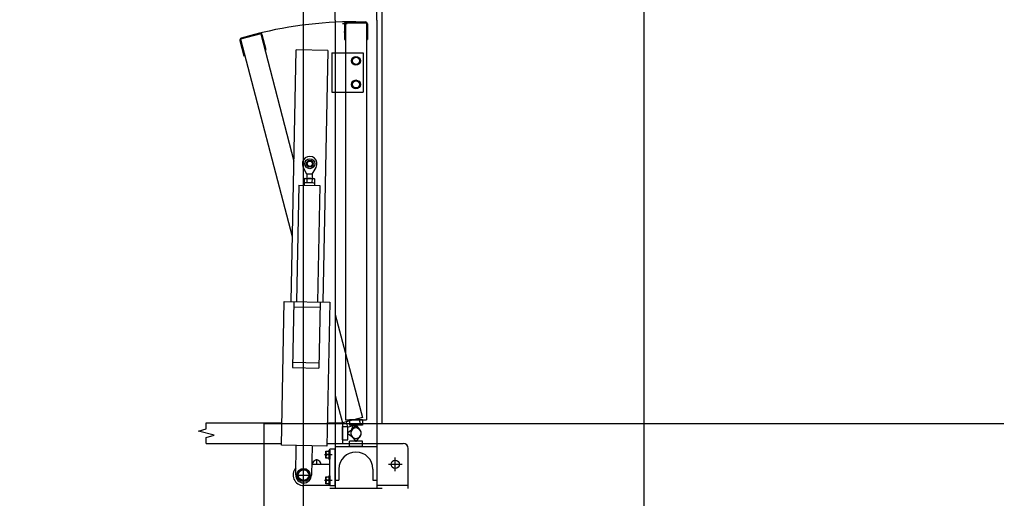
# Model space of a CAD drawing. Extents: x -264205 to -263659, y -1242401 to -1241986.
# Drawn here: x -263909.585 to -263907.72, y -1242125.575 to -1242124.66 of the extents above; entities that cross this region are included whole.
import ezdxf

# ---------------------------------------------------------------- set-up
doc = ezdxf.new("R2010")
doc.units = 0
for name, color, linetype in [('HESCON_OSI_STAVBY_KFA', 7, 'Continuous'), ('PROJEKT_OBRUBNIKY_KOMUNIKACIE', 7, 'Continuous'), ('SITUACIA_DSP_2D', 7, 'Continuous')]:
    doc.layers.add(name, color=color, linetype=linetype)

msp = doc.modelspace()

# ---------------------------------------------------------------- linework, layer by layer
at = {"layer": 'HESCON_OSI_STAVBY_KFA'}
msp.add_line((-263908.3928, -1242083.2372), (-263908.3928, -1242246.7072), dxfattribs=at)
at = {"layer": 'PROJEKT_OBRUBNIKY_KOMUNIKACIE'}
for points in [[(-263794.8928, -1242227.3822), (-263808.9678, -1242241.4572), (-263894.9678, -1242241.4572), (-263909.0427, -1242227.3822), (-263909.0427, -1242196.3327), (-263914.1428, -1242196.3327), (-263914.1428, -1242132.4327), (-263909.0427, -1242132.4327), (-263909.0427, -1242101.3822), (-263894.9678, -1242087.3072), (-263808.9678, -1242087.3072), (-263794.8928, -1242101.3822), (-263794.8928, -1242227.3822)], [(-263909.0428, -1242125.4323), (-263902.3428, -1242125.4323), (-263902.3428, -1242104.4822), (-263902.1123, -1242103.927), (-263898.5404, -1242100.3551), (-263895.9949, -1242097.8096), (-263892.4231, -1242094.2377), (-263891.8678, -1242094.0072), (-263812.0711, -1242094.0072), (-263811.5125, -1242094.2377), (-263801.8233, -1242103.9269), (-263801.5927, -1242104.4822), (-263801.5927, -1242224.2823), (-263801.8238, -1242224.838), (-263805.3924, -1242228.4067)]]:
    msp.add_lwpolyline(points, dxfattribs=at)
at = {"layer": 'SITUACIA_DSP_2D'}
for p, q in [((-263909.0428, -1242132.4327), (-263909.0428, -1242101.3822)), ((-263908.8928, -1242125.4322), (-263908.8928, -1242101.7691)), ((-263908.9827, -1242124.6617), (-263908.9827, -1242123.7672)), ((-263908.9027, -1242124.6617), (-263908.9027, -1242123.7672)), ((-263908.9827, -1242124.6617), (-263908.9827, -1242125.5562)), ((-263908.9607, -1242124.6647), (-263908.9247, -1242124.6647)), ((-263908.9027, -1242124.6617), (-263908.9027, -1242125.5562)), ((-263908.9597, -1242124.6685), (-263908.9687, -1242124.6685)), ((-263908.9657, -1242124.6837), (-263908.9627, -1242124.6837)), ((-263908.9647, -1242124.6687), (-263908.9647, -1242124.6987)), ((-263908.9627, -1242124.6667), (-263908.9627, -1242125.4252)), ((-263908.9627, -1242124.6667), (-263908.9227, -1242124.6667)), ((-263908.9227, -1242124.6667), (-263908.9227, -1242125.4252)), ((-263908.9207, -1242124.6687), (-263908.9207, -1242124.6987)), ((-263909.1644, -1242124.7006), (-263909.1567, -1242124.7296)), ((-263909.1244, -1242124.6878), (-263909.163, -1242124.6981)), ((-263909.163, -1242124.6981), (-263909.0642, -1242125.0747)), ((-263909.1268, -1242124.6864), (-263909.1616, -1242124.6957)), ((-263909.1244, -1242124.6878), (-263909.0613, -1242124.9309)), ((-263909.1142, -1242124.7182), (-263909.1219, -1242124.6892)), ((-263908.9647, -1242124.6987), (-263908.9627, -1242124.6987)), ((-263908.9227, -1242124.6987), (-263908.9207, -1242124.6987)), ((-263909.1161, -1242124.7187), (-263909.1142, -1242124.7182)), ((-263909.0667, -1242125.1991), (-263909.0571, -1242124.7182)), ((-263908.9961, -1242124.7194), (-263909.0571, -1242124.7182)), ((-263908.9961, -1242124.7194), (-263909.0057, -1242125.2003)), ((-263909.1567, -1242124.7296), (-263909.1547, -1242124.729)), ((-263908.9887, -1242124.7242), (-263908.9827, -1242124.7242)), ((-263908.9887, -1242124.7242), (-263908.9887, -1242124.7992)), ((-263908.9827, -1242124.7242), (-263908.9287, -1242124.7242)), ((-263908.9495, -1242124.7352), (-263908.9427, -1242124.7313)), ((-263908.9495, -1242124.7431), (-263908.9495, -1242124.7352)), ((-263908.9427, -1242124.7313), (-263908.9359, -1242124.7352)), ((-263908.9359, -1242124.7352), (-263908.9359, -1242124.7431)), ((-263908.9287, -1242124.7242), (-263908.9287, -1242124.7992)), ((-263908.9427, -1242124.747), (-263908.9495, -1242124.7431)), ((-263908.9359, -1242124.7431), (-263908.9427, -1242124.747)), ((-263908.9495, -1242124.7802), (-263908.9427, -1242124.7763)), ((-263908.9427, -1242124.7763), (-263908.9359, -1242124.7802)), ((-263908.9495, -1242124.7881), (-263908.9495, -1242124.7802)), ((-263908.9427, -1242124.792), (-263908.9495, -1242124.7881)), ((-263908.9359, -1242124.7881), (-263908.9427, -1242124.792)), ((-263908.9359, -1242124.7802), (-263908.9359, -1242124.7881)), ((-263908.9887, -1242124.7992), (-263908.9827, -1242124.7992)), ((-263908.9827, -1242124.7992), (-263908.9287, -1242124.7992)), ((-263909.0363, -1242124.9557), (-263909.0433, -1242124.9423)), ((-263909.0263, -1242124.9559), (-263909.0188, -1242124.9428)), ((-263909.04, -1242124.9638), (-263909.0413, -1242124.9645)), ((-263909.04, -1242124.9638), (-263909.023, -1242124.9641)), ((-263909.0363, -1242124.9557), (-263909.0365, -1242124.9638)), ((-263909.0263, -1242124.9559), (-263909.0363, -1242124.9557)), ((-263909.0263, -1242124.9559), (-263909.0265, -1242124.964)), ((-263909.023, -1242124.9641), (-263909.0217, -1242124.9649)), ((-263909.0517, -1242124.9765), (-263909.0562, -1242125.1993)), ((-263909.0517, -1242124.9765), (-263909.0117, -1242124.9773)), ((-263909.0416, -1242124.9717), (-263909.0417, -1242124.9767)), ((-263909.0416, -1242124.9717), (-263909.0216, -1242124.9721)), ((-263909.0413, -1242124.9645), (-263909.0414, -1242124.971)), ((-263909.0401, -1242124.9718), (-263909.0414, -1242124.971)), ((-263909.0401, -1242124.9718), (-263909.0231, -1242124.9721)), ((-263909.0364, -1242124.9646), (-263909.0365, -1242124.9711)), ((-263909.0266, -1242124.9648), (-263909.0267, -1242124.9713)), ((-263909.0231, -1242124.9721), (-263909.0218, -1242124.9714)), ((-263909.0217, -1242124.9649), (-263909.0218, -1242124.9714)), ((-263909.0216, -1242124.9721), (-263909.0217, -1242124.9771)), ((-263909.0117, -1242124.9773), (-263909.0162, -1242125.2001)), ((-263909.0851, -1242125.4738), (-263909.0796, -1242125.1989)), ((-263909.0796, -1242125.1989), (-263908.9927, -1242125.2006)), ((-263909.0612, -1242125.1992), (-263909.0637, -1242125.3253)), ((-263909.0112, -1242125.2002), (-263909.0137, -1242125.3263)), ((-263908.9927, -1242125.2006), (-263908.9981, -1242125.4755)), ((-263909.0614, -1242125.2092), (-263909.0114, -1242125.2102)), ((-263908.9827, -1242125.2241), (-263908.93, -1242125.4209)), ((-263909.0635, -1242125.3153), (-263909.0135, -1242125.3163)), ((-263909.0637, -1242125.3253), (-263909.0137, -1242125.3263)), ((-263908.9827, -1242125.3787), (-263908.9687, -1242125.4312)), ((-263908.93, -1242125.4209), (-263908.9687, -1242125.4312)), ((-263908.9627, -1242125.4252), (-263908.9227, -1242125.4252)), ((-263908.9614, -1242125.4293), (-263908.9588, -1242125.4389)), ((-263908.9552, -1242125.4252), (-263908.9552, -1242125.4352)), ((-263908.9302, -1242125.4252), (-263908.9552, -1242125.4252)), ((-263908.9373, -1242125.4228), (-263908.9347, -1242125.4325)), ((-263908.9302, -1242125.4252), (-263908.9302, -1242125.4352)), ((-263909.2434, -1242125.4466), (-263909.2284, -1242125.4426)), ((-263909.2134, -1242125.4547), (-263909.2434, -1242125.4466)), ((-263909.2284, -1242125.4307), (-263909.0843, -1242125.4307)), ((-263909.2284, -1242125.4426), (-263909.2284, -1242125.4307)), ((-263909.1178, -1242132.4322), (-263909.1178, -1242125.4322)), ((-263909.1178, -1242125.4322), (-263896.7678, -1242125.4322)), ((-263909.0428, -1242125.4322), (-263902.3428, -1242125.4322)), ((-263908.9972, -1242125.4307), (-263908.9682, -1242125.4307)), ((-263908.9682, -1242125.4307), (-263908.9682, -1242125.4707)), ((-263908.9682, -1242125.4632), (-263908.9682, -1242125.4382)), ((-263908.9682, -1242125.4382), (-263908.9582, -1242125.4382)), ((-263908.9588, -1242125.4389), (-263908.9347, -1242125.4325)), ((-263908.9582, -1242125.4632), (-263908.9582, -1242125.4382)), ((-263908.9582, -1242125.4497), (-263908.9487, -1242125.4426)), ((-263908.9302, -1242125.4352), (-263908.9552, -1242125.4352)), ((-263908.9521, -1242125.447), (-263908.9477, -1242125.436)), ((-263908.9437, -1242125.4352), (-263908.9508, -1242125.4447)), ((-263908.9477, -1242125.436), (-263908.9458, -1242125.4354)), ((-263908.9458, -1242125.4354), (-263908.9365, -1242125.4429)), ((-263908.9417, -1242125.4352), (-263908.9437, -1242125.4352)), ((-263908.9347, -1242125.4447), (-263908.9417, -1242125.4352)), ((-263909.2284, -1242125.4587), (-263909.2134, -1242125.4547)), ((-263909.2284, -1242125.4707), (-263909.2284, -1242125.4587)), ((-263908.9682, -1242125.4632), (-263908.9582, -1242125.4632)), ((-263908.9582, -1242125.4517), (-263908.9582, -1242125.4497)), ((-263908.9487, -1242125.4587), (-263908.9582, -1242125.4517)), ((-263908.9552, -1242125.4762), (-263908.9552, -1242125.4662)), ((-263908.9302, -1242125.4662), (-263908.9552, -1242125.4662)), ((-263908.9508, -1242125.4566), (-263908.9437, -1242125.4662)), ((-263908.9437, -1242125.4662), (-263908.9417, -1242125.4662)), ((-263908.9417, -1242125.4662), (-263908.9347, -1242125.4566)), ((-263908.9302, -1242125.4762), (-263908.9302, -1242125.4662)), ((-263909.2284, -1242125.4707), (-263909.0851, -1242125.4707)), ((-263908.9981, -1242125.4755), (-263909.0851, -1242125.4738)), ((-263909.0577, -1242125.5304), (-263909.0566, -1242125.4744)), ((-263909.0266, -1242125.475), (-263909.0277, -1242125.531)), ((-263909, -1242125.4985), (-263909, -1242125.4849)), ((-263909, -1242125.4849), (-263908.9945, -1242125.4849)), ((-263908.998, -1242125.4702), (-263908.9827, -1242125.4702)), ((-263908.998, -1242125.4707), (-263908.9682, -1242125.4707)), ((-263908.9945, -1242125.4833), (-263908.9945, -1242125.5001)), ((-263908.9945, -1242125.4833), (-263908.9927, -1242125.4833)), ((-263908.9945, -1242125.4849), (-263908.9945, -1242125.4985)), ((-263908.9827, -1242125.4812), (-263908.9927, -1242125.4812)), ((-263908.9927, -1242125.5512), (-263908.9927, -1242125.4812)), ((-263908.9927, -1242125.4833), (-263908.9927, -1242125.5001)), ((-263908.9827, -1242125.4702), (-263908.9027, -1242125.4702)), ((-263908.9827, -1242125.4762), (-263908.9027, -1242125.4762)), ((-263908.9827, -1242125.5512), (-263908.9827, -1242125.4812)), ((-263908.9302, -1242125.4762), (-263908.9552, -1242125.4762)), ((-263908.9027, -1242125.4702), (-263908.8527, -1242125.4702)), ((-263908.8427, -1242125.5562), (-263908.8427, -1242125.4802)), ((-263909.0177, -1242125.5107), (-263909.0177, -1242125.5006)), ((-263909.0026, -1242125.4917), (-263908.9882, -1242125.4917)), ((-263908.9945, -1242125.4985), (-263909, -1242125.4985)), ((-263908.9945, -1242125.4917), (-263908.9991, -1242125.4917)), ((-263908.9945, -1242125.5001), (-263908.9927, -1242125.5001)), ((-263908.8677, -1242125.5232), (-263908.8677, -1242125.4972)), ((-263909.0486, -1242125.5205), (-263909.0545, -1242125.5307)), ((-263909.0369, -1242125.5205), (-263909.0486, -1242125.5205)), ((-263909.0427, -1242125.5463), (-263909.0427, -1242125.5151)), ((-263909.031, -1242125.5307), (-263909.0369, -1242125.5205)), ((-263909.0273, -1242125.5102), (-263909.0082, -1242125.5102)), ((-263908.9927, -1242125.5107), (-263909.0273, -1242125.5107)), ((-263908.9752, -1242125.5192), (-263908.9752, -1242125.5402)), ((-263908.9102, -1242125.5192), (-263908.9102, -1242125.5402)), ((-263908.8807, -1242125.5102), (-263908.8547, -1242125.5102)), ((-263909.0583, -1242125.5307), (-263909.0271, -1242125.5307)), ((-263909.0545, -1242125.5307), (-263909.0486, -1242125.5409)), ((-263909.0486, -1242125.5409), (-263909.0369, -1242125.5409)), ((-263909.0369, -1242125.5409), (-263909.031, -1242125.5307)), ((-263909.0026, -1242125.5407), (-263908.9882, -1242125.5407)), ((-263909, -1242125.5475), (-263909, -1242125.5339)), ((-263909, -1242125.5339), (-263908.9945, -1242125.5339)), ((-263908.9945, -1242125.5407), (-263908.9991, -1242125.5407)), ((-263908.9945, -1242125.5323), (-263908.9945, -1242125.5491)), ((-263908.9945, -1242125.5323), (-263908.9927, -1242125.5323)), ((-263908.9945, -1242125.5339), (-263908.9945, -1242125.5475)), ((-263908.9927, -1242125.5323), (-263908.9927, -1242125.5491)), ((-263908.9827, -1242125.5402), (-263908.9752, -1242125.5402)), ((-263908.9102, -1242125.5402), (-263908.9027, -1242125.5402)), ((-263908.9927, -1242125.5507), (-263909.0427, -1242125.5507)), ((-263908.9945, -1242125.5475), (-263909, -1242125.5475)), ((-263908.9945, -1242125.5491), (-263908.9927, -1242125.5491)), ((-263908.9827, -1242125.5512), (-263908.9927, -1242125.5512)), ((-263908.8927, -1242125.5562), (-263908.9927, -1242125.5562)), ((-263908.9027, -1242125.5502), (-263908.8427, -1242125.5502))]:
    msp.add_line(p, q, dxfattribs=at)
for centre, radius in [((-263908.9427, -1242124.7392), 0.0084), ((-263908.9427, -1242124.7392), 0.0068), ((-263908.9427, -1242124.7842), 0.0084), ((-263908.9427, -1242124.7842), 0.0068), ((-263909.0309, -1242124.9358), 0.00952), ((-263909.0309, -1242124.9358), 0.00645), ((-263909.0309, -1242124.9358), 0.005), ((-263908.8677, -1242125.5102), 0.008), ((-263909.0427, -1242125.5307), 0.0126), ((-263909.0427, -1242125.5307), 0.0102)]:
    msp.add_circle(centre, radius, dxfattribs=at)
for centre, radius, start, end in [((-263908.9427, -1242125.4507), 0.7862, 90, 105), ((-263908.9607, -1242124.6687), 0.004, 90, 180), ((-263908.9247, -1242124.6687), 0.004, 0, 90), ((-263909.1606, -1242124.6995), 0.004, 105, 195), ((-263909.1258, -1242124.6902), 0.004, 15, 105), ((-263909.0309, -1242124.9358), 0.014, 330.1229, 207.5971), ((-263909.0389, -1242124.9681), 0.00432, 54.2666, 123.4534), ((-263909.0318, -1242124.9801), 0.0161, 71.1601, 106.5599), ((-263909.0242, -1242124.9684), 0.00432, 54.2666, 123.4534), ((-263909.0389, -1242124.9675), 0.00432, 234.2666, 303.4534), ((-263909.0365, -1242124.9711), 0.0001, 358.86, 68.0468), ((-263909.0313, -1242124.9558), 0.0161, 251.1601, 286.5599), ((-263909.0364, -1242124.9646), 0.0001, 289.6732, 358.86), ((-263909.0242, -1242124.9678), 0.00432, 234.2666, 303.4534), ((-263908.9427, -1242125.4507), 0.01, 323.6139, 216.3861), ((-263908.9427, -1242125.4507), 0.01, 158.6139, 51.3861), ((-263908.9427, -1242125.4507), 0.01, 143.6139, 36.3861), ((-263908.9427, -1242125.4507), 0.01, 233.6139, 126.3861), ((-263908.9932, -1242125.4883), 0.0068, 150, 210), ((-263908.8527, -1242125.4802), 0.01, 0, 90), ((-263909.0177, -1242125.5102), 0.008, 356.4167, 183.5833), ((-263908.9932, -1242125.4951), 0.0068, 150, 210), ((-263908.9427, -1242125.5192), 0.0325, 0, 180), ((-263909.0427, -1242125.5307), 0.02, 137.4504, 270), ((-263909.0427, -1242125.5307), 0.015, 178.86, 358.86), ((-263908.9932, -1242125.5373), 0.0068, 150, 210), ((-263908.9932, -1242125.5441), 0.0068, 150, 210)]:
    msp.add_arc(centre, radius, start, end, dxfattribs=at)

doc.saveas('drawing.dxf')
